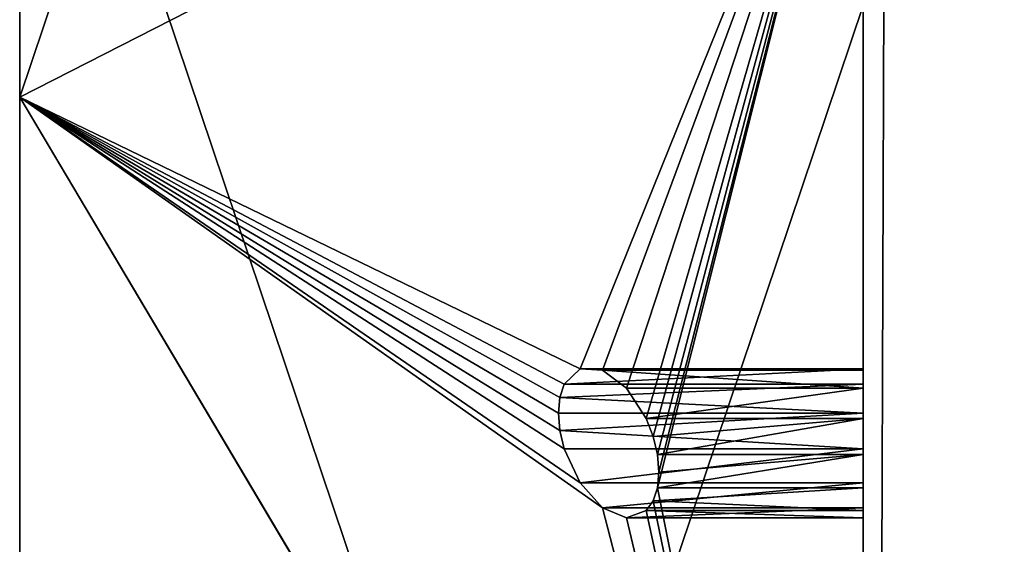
# Model space of a CAD drawing. Extents: x 5.2 to 19.2, y -23 to 23.
# Tile 271 of 656: x 5.246 to 5.632, y -13.88 to -13.675. Entities that reach past the tile are written whole.
import ezdxf

# ---------------------------------------------------------------- set-up
doc = ezdxf.new("R2010")
doc.units = 0
doc.header["$MEASUREMENT"] = 0
doc.layers.get('0').update_dxf_attribs({"linetype": 'CONTINUOUS'})

# ---------------------------------------------------------------- blocks, each defined once
blk = doc.blocks.new('LUXORA_OVAL_LED_37W_STL')
at = {"color": 0}
for p, q in [((5.57647, 16.04331, 4.18098), (5.57647, -16.04331, 4.18098)), ((5.57647, -16.04331, 4.14161), (5.57647, 16.04331, 4.14161)), ((5.57647, 16.04331, 4.18098), (5.57647, -16.04331, 4.18098)), ((5.57647, -16.04331, 4.14161), (5.57647, 16.04331, 4.14161)), ((5.57647, 16.04331, 0.83452), (5.57647, -16.04331, 0.83452)), ((5.57647, -16.04331, 0.79515), (5.57647, 16.04331, 0.79515)), ((5.57647, 16.04331, 0.83452), (5.57647, -16.04331, 0.83452)), ((5.57647, -16.04331, 0.79515), (5.57647, 16.04331, 0.79515)), ((5.24611, -12.55457, 1.12989), (5.24611, -13.70523, 3.84067)), ((5.24611, -12.55457, 1.12989), (5.24611, -13.70523, 3.84067)), ((5.57647, -12.72315, 0.51943), (5.57647, -14.26146, 4.14347)), ((5.57647, -12.72315, 0.51943), (5.57647, -14.26146, 4.14347)), ((5.57647, -14.48289, 4.45113), (5.57647, -12.94458, 0.82709)), ((5.57647, -14.48289, 4.45113), (5.57647, -12.94458, 0.82709)), ((5.24611, -13.50081, 1.12989), (5.24611, -14.65147, 3.84067)), ((5.24611, -13.50081, 1.12989), (5.24611, -14.65147, 3.84067)), ((5.24611, -13.70523, 3.84067), (5.57647, -13.53665, 4.45113)), ((5.24611, -13.70523, 3.84067), (5.57647, -13.53665, 4.45113)), ((5.57647, -13.53665, 4.45113), (5.57647, -14.26146, 4.14347)), ((5.57647, -13.53665, 4.45113), (5.57647, -14.26146, 4.14347)), ((5.57647, -13.66939, 0.51943), (5.57647, -15.2077, 4.14347)), ((5.57647, -13.66939, 0.51943), (5.57647, -15.2077, 4.14347)), ((5.57647, -14.26146, 4.14347), (5.24611, -13.70523, 3.84067)), ((5.57647, -14.26146, 4.14347), (5.24611, -13.70523, 3.84067)), ((5.45942, -13.81776, 4.14088), (5.46567, -13.81168, 4.15364)), ((5.45942, -13.81776, 4.14088), (5.46567, -13.81168, 4.15364)), ((5.46567, -13.81168, 4.15364), (5.47447, -13.81223, 4.16776)), ((5.57647, -13.81168, 4.15364), (5.46567, -13.81168, 4.15364)), ((5.46567, -13.81168, 4.15364), (5.47447, -13.81223, 4.16776)), ((5.57647, -13.81168, 4.15364), (5.46567, -13.81168, 4.15364)), ((5.47447, -13.81223, 4.16776), (5.48381, -13.81928, 4.18001)), ((5.57647, -13.81223, 4.16776), (5.47447, -13.81223, 4.16776)), ((5.47447, -13.81223, 4.16776), (5.48381, -13.81928, 4.18001)), ((5.57647, -13.81223, 4.16776), (5.47447, -13.81223, 4.16776)), ((5.57647, -13.81223, 4.16776), (5.57647, -13.81168, 4.15364)), ((5.57647, -13.81168, 4.15364), (5.57647, -13.81776, 4.14088)), ((5.57647, -13.81168, 4.15364), (5.57647, -13.81776, 4.14088)), ((5.57647, -13.81223, 4.16776), (5.57647, -13.81168, 4.15364)), ((5.57647, -13.81928, 4.18001), (5.57647, -13.81223, 4.16776)), ((5.57647, -13.81928, 4.18001), (5.57647, -13.81223, 4.16776)), ((5.45774, -13.8229, 4.13595), (5.45942, -13.81776, 4.14088)), ((5.57647, -13.81776, 4.14088), (5.45774, -13.8229, 4.13595)), ((5.57647, -13.81776, 4.14088), (5.45774, -13.8229, 4.13595)), ((5.45774, -13.8229, 4.13595), (5.45942, -13.81776, 4.14088)), ((5.57647, -13.81776, 4.14088), (5.45942, -13.81776, 4.14088)), ((5.57647, -13.81776, 4.14088), (5.45942, -13.81776, 4.14088)), ((5.57647, -13.81776, 4.14088), (5.57647, -13.82907, 4.1324)), ((5.57647, -13.81776, 4.14088), (5.57647, -13.82907, 4.1324)), ((5.45717, -13.82907, 4.1324), (5.45774, -13.8229, 4.13595)), ((5.45717, -13.82907, 4.1324), (5.45774, -13.8229, 4.13595)), ((5.45774, -13.8229, 4.13595), (5.57647, -13.82907, 4.1324)), ((5.45774, -13.8229, 4.13595), (5.57647, -13.82907, 4.1324)), ((5.48381, -13.81928, 4.18001), (5.49155, -13.83121, 4.18758)), ((5.57647, -13.81928, 4.18001), (5.48381, -13.81928, 4.18001)), ((5.48381, -13.81928, 4.18001), (5.49155, -13.83121, 4.18758)), ((5.57647, -13.81928, 4.18001), (5.48381, -13.81928, 4.18001)), ((5.57647, -13.83121, 4.18758), (5.57647, -13.81928, 4.18001)), ((5.57647, -13.83121, 4.18758), (5.57647, -13.81928, 4.18001)), ((5.45774, -13.83591, 4.13043), (5.45717, -13.82907, 4.1324)), ((5.45717, -13.82907, 4.1324), (5.57647, -13.82907, 4.1324)), ((5.45717, -13.82907, 4.1324), (5.57647, -13.82907, 4.1324)), ((5.45774, -13.83591, 4.13043), (5.45717, -13.82907, 4.1324)), ((5.45774, -13.83591, 4.13043), (5.57647, -13.82907, 4.1324)), ((5.45774, -13.83591, 4.13043), (5.57647, -13.82907, 4.1324)), ((5.57647, -13.82907, 4.1324), (5.57647, -13.84302, 4.13015)), ((5.57647, -13.82907, 4.1324), (5.57647, -13.84302, 4.13015)), ((5.49155, -13.83121, 4.18758), (5.49425, -13.83819, 4.18901)), ((5.57647, -13.83121, 4.18758), (5.49155, -13.83121, 4.18758)), ((5.49155, -13.83121, 4.18758), (5.49425, -13.83819, 4.18901)), ((5.57647, -13.83121, 4.18758), (5.49155, -13.83121, 4.18758)), ((5.49425, -13.83819, 4.18901), (5.57647, -13.83121, 4.18758)), ((5.49425, -13.83819, 4.18901), (5.57647, -13.83121, 4.18758)), ((5.49593, -13.8453, 4.18873), (5.57647, -13.83121, 4.18758)), ((5.49593, -13.8453, 4.18873), (5.57647, -13.83121, 4.18758)), ((5.57647, -13.8453, 4.18873), (5.57647, -13.83121, 4.18758)), ((5.57647, -13.8453, 4.18873), (5.57647, -13.83121, 4.18758)), ((5.45942, -13.84302, 4.13015), (5.45774, -13.83591, 4.13043)), ((5.45774, -13.83591, 4.13043), (5.57647, -13.84302, 4.13015)), ((5.45774, -13.83591, 4.13043), (5.57647, -13.84302, 4.13015)), ((5.45942, -13.84302, 4.13015), (5.45774, -13.83591, 4.13043)), ((5.49425, -13.83819, 4.18901), (5.49593, -13.8453, 4.18873)), ((5.49425, -13.83819, 4.18901), (5.49593, -13.8453, 4.18873)), ((5.46567, -13.85642, 4.13465), (5.45942, -13.84302, 4.13015)), ((5.45942, -13.84302, 4.13015), (5.57647, -13.84302, 4.13015)), ((5.46567, -13.85642, 4.13465), (5.45942, -13.84302, 4.13015)), ((5.45942, -13.84302, 4.13015), (5.57647, -13.84302, 4.13015)), ((5.49593, -13.8453, 4.18873), (5.4965, -13.85214, 4.18676)), ((5.57647, -13.8453, 4.18873), (5.49593, -13.8453, 4.18873)), ((5.49593, -13.85831, 4.18321), (5.57647, -13.8453, 4.18873)), ((5.49593, -13.85831, 4.18321), (5.57647, -13.8453, 4.18873)), ((5.49593, -13.8453, 4.18873), (5.4965, -13.85214, 4.18676)), ((5.57647, -13.8453, 4.18873), (5.49593, -13.8453, 4.18873)), ((5.4965, -13.85214, 4.18676), (5.57647, -13.8453, 4.18873)), ((5.4965, -13.85214, 4.18676), (5.57647, -13.8453, 4.18873)), ((5.57647, -13.84302, 4.13015), (5.57647, -13.85642, 4.13465)), ((5.57647, -13.84302, 4.13015), (5.57647, -13.85642, 4.13465)), ((5.57647, -13.85831, 4.18321), (5.57647, -13.8453, 4.18873)), ((5.57647, -13.85831, 4.18321), (5.57647, -13.8453, 4.18873)), ((5.4965, -13.85214, 4.18676), (5.49593, -13.85831, 4.18321)), ((5.4965, -13.85214, 4.18676), (5.49593, -13.85831, 4.18321)), ((5.47447, -13.86619, 4.14485), (5.46567, -13.85642, 4.13465)), ((5.46567, -13.85642, 4.13465), (5.57647, -13.85642, 4.13465)), ((5.47447, -13.86619, 4.14485), (5.46567, -13.85642, 4.13465)), ((5.46567, -13.85642, 4.13465), (5.57647, -13.85642, 4.13465)), ((5.57647, -13.85642, 4.13465), (5.57647, -13.86619, 4.14485)), ((5.57647, -13.85642, 4.13465), (5.57647, -13.86619, 4.14485)), ((5.49593, -13.85831, 4.18321), (5.49425, -13.86345, 4.17829)), ((5.49425, -13.86345, 4.17829), (5.57647, -13.85831, 4.18321)), ((5.49425, -13.86345, 4.17829), (5.57647, -13.85831, 4.18321)), ((5.49593, -13.85831, 4.18321), (5.49425, -13.86345, 4.17829)), ((5.49593, -13.85831, 4.18321), (5.57647, -13.85831, 4.18321)), ((5.49593, -13.85831, 4.18321), (5.57647, -13.85831, 4.18321)), ((5.57647, -13.86726, 4.17228), (5.57647, -13.85831, 4.18321)), ((5.57647, -13.86726, 4.17228), (5.57647, -13.85831, 4.18321)), ((5.49425, -13.86345, 4.17829), (5.49155, -13.86726, 4.17228)), ((5.49425, -13.86345, 4.17829), (5.49155, -13.86726, 4.17228)), ((5.49425, -13.86345, 4.17829), (5.57647, -13.86726, 4.17228)), ((5.49425, -13.86345, 4.17829), (5.57647, -13.86726, 4.17228)), ((5.48381, -13.87011, 4.15843), (5.47447, -13.86619, 4.14485)), ((5.47447, -13.86619, 4.14485), (5.57647, -13.86619, 4.14485)), ((5.48381, -13.87011, 4.15843), (5.47447, -13.86619, 4.14485)), ((5.47447, -13.86619, 4.14485), (5.57647, -13.86619, 4.14485)), ((5.49155, -13.86726, 4.17228), (5.48381, -13.87011, 4.15843)), ((5.49155, -13.86726, 4.17228), (5.48381, -13.87011, 4.15843)), ((5.49155, -13.86726, 4.17228), (5.57647, -13.86726, 4.17228)), ((5.49155, -13.86726, 4.17228), (5.57647, -13.86726, 4.17228)), ((5.57647, -13.86619, 4.14485), (5.57647, -13.87011, 4.15843)), ((5.57647, -13.86619, 4.14485), (5.57647, -13.87011, 4.15843)), ((5.57647, -13.87011, 4.15843), (5.57647, -13.86726, 4.17228)), ((5.57647, -13.87011, 4.15843), (5.57647, -13.86726, 4.17228)), ((5.48381, -13.87011, 4.15843), (5.57647, -13.87011, 4.15843)), ((5.48381, -13.87011, 4.15843), (5.57647, -13.87011, 4.15843))]:
    blk.add_line(p, q, dxfattribs=at)
mesh = blk.add_polyface(dxfattribs=at)
corners = [(5.68976, -17.26589, 4.18098), (5.57647, 16.04331, 4.18098), (5.57647, -16.04331, 4.18098), (5.68976, 17.26589, 4.18098), (6.02576, -18.44684, 4.18098), (6.02576, 18.44684, 4.18098), (6.57305, -19.54595, 4.18098), (6.57305, 19.54595, 4.18098), (7.15127, -16.04331, 4.18098), (7.31298, -20.52577, 4.18098), (7.26225, -17.09924, 4.18098), (7.59035, -18.10902, 4.18098), (8.22035, -21.35295, 4.18098), (8.12122, -19.02851, 4.18098), (8.83167, -19.81755, 4.18098), (9.26427, -21.99931, 4.18098), (9.69064, -20.44162, 4.18098), (10.40918, -22.44286, 4.18098), (10.66059, -20.87348, 4.18098), (11.6161, -22.66847, 4.18098), (11.69914, -21.09423, 4.18098), (12.84392, -22.66847, 4.18098), (12.76088, -21.09423, 4.18098), (13.79943, -20.87348, 4.18098), (14.05084, -22.44286, 4.18098), (14.76938, -20.44162, 4.18098), (15.19575, -21.99931, 4.18098), (15.62835, -19.81755, 4.18098), (16.23966, -21.35295, 4.18098), (16.3388, -19.02851, 4.18098), (17.14704, -20.52577, 4.18098), (16.86967, -18.10902, 4.18098), (17.19777, -17.09924, 4.18098), (17.88697, -19.54595, 4.18098), (17.30875, -16.04331, 4.18098), (17.30875, 16.04331, 4.18098), (7.15127, 16.04331, 4.18098), (7.31298, 20.52577, 4.18098), (7.26225, 17.09924, 4.18098), (7.59035, 18.10902, 4.18098), (8.22035, 21.35295, 4.18098), (8.12122, 19.02851, 4.18098), (8.83167, 19.81755, 4.18098), (9.26427, 21.99931, 4.18098), (9.69064, 20.44162, 4.18098), (10.40918, 22.44286, 4.18098), (10.66059, 20.87348, 4.18098), (11.6161, 22.66847, 4.18098), (11.69914, 21.09423, 4.18098), (12.84392, 22.66847, 4.18098), (12.76088, 21.09423, 4.18098), (13.79943, 20.87348, 4.18098), (14.05084, 22.44286, 4.18098), (14.76938, 20.44162, 4.18098), (15.19575, 21.99931, 4.18098), (15.62835, 19.81755, 4.18098), (16.23966, 21.35295, 4.18098), (16.3388, 19.02851, 4.18098), (17.14704, 20.52577, 4.18098), (16.86967, 18.10902, 4.18098), (17.19777, 17.09924, 4.18098), (17.88697, 19.54595, 4.18098), (18.43425, -18.44684, 4.18098), (18.43425, 18.44684, 4.18098), (18.77026, -17.26589, 4.18098), (18.77026, 17.26589, 4.18098), (18.88355, -16.04331, 4.18098), (18.88355, 16.04331, 4.18098)]
mesh.append_faces([[corners[k] for k in face] for face in [(0, 1, 2), (65, 66, 67)]], dxfattribs={"vtx0": -1, "color": 0})
mesh.append_faces([[corners[k] for k in face] for face in [(1, 0, 3), (3, 4, 5), (5, 6, 7), (8, 9, 10), (10, 9, 11), (11, 12, 13), (13, 12, 14), (14, 15, 16), (16, 17, 18), (18, 19, 20), (20, 21, 22), (22, 21, 23), (23, 24, 25), (25, 26, 27), (27, 28, 29), (29, 30, 31), (31, 30, 32), (32, 33, 34), (34, 33, 35), (7, 36, 37), (36, 7, 8), (37, 39, 40), (40, 42, 43), (43, 44, 45), (45, 46, 47), (47, 48, 49), (49, 51, 52), (52, 53, 54), (54, 55, 56), (56, 57, 58), (58, 60, 61), (61, 62, 63), (63, 64, 65)]], dxfattribs={"vtx0": -1, "vtx1": -1, "color": 0})
mesh.append_faces([[corners[k] for k in face] for face in [(7, 6, 8), (61, 35, 33)]], dxfattribs={"vtx0": -1, "vtx1": -1, "vtx2": -1, "color": 0})
mesh.append_faces([[corners[k] for k in face] for face in [(3, 0, 4), (5, 4, 6), (8, 6, 9), (11, 9, 12), (14, 12, 15), (16, 15, 17), (18, 17, 19), (20, 19, 21), (23, 21, 24), (25, 24, 26), (27, 26, 28), (29, 28, 30), (32, 30, 33), (37, 36, 38), (37, 38, 39), (40, 39, 41), (40, 41, 42), (43, 42, 44), (45, 44, 46), (47, 46, 48), (49, 48, 50), (49, 50, 51), (52, 51, 53), (54, 53, 55), (56, 55, 57), (58, 57, 59), (58, 59, 60), (61, 60, 35), (61, 33, 62), (63, 62, 64), (65, 64, 66)]], dxfattribs={"vtx0": -1, "vtx2": -1, "color": 0})
mesh = blk.add_polyface(dxfattribs=at)
corners = [(5.68976, 17.26589, 4.14161), (5.57647, -16.04331, 4.14161), (5.57647, 16.04331, 4.14161), (5.68976, -17.26589, 4.14161), (6.02576, 18.44684, 4.14161), (6.02576, -18.44684, 4.14161), (6.57305, 19.54595, 4.14161), (6.57305, -19.54595, 4.14161), (7.15127, 16.04331, 4.14161), (7.31298, 20.52577, 4.14161), (7.26225, 17.09924, 4.14161), (7.59035, 18.10902, 4.14161), (8.22035, 21.35295, 4.14161), (8.12122, 19.02851, 4.14161), (8.83167, 19.81755, 4.14161), (9.26427, 21.99931, 4.14161), (9.69064, 20.44162, 4.14161), (10.40918, 22.44286, 4.14161), (10.66059, 20.87348, 4.14161), (11.6161, 22.66847, 4.14161), (11.69914, 21.09423, 4.14161), (12.84392, 22.66847, 4.14161), (12.76088, 21.09423, 4.14161), (13.79943, 20.87348, 4.14161), (14.05084, 22.44286, 4.14161), (14.76938, 20.44162, 4.14161), (15.19575, 21.99931, 4.14161), (15.62835, 19.81755, 4.14161), (16.23966, 21.35295, 4.14161), (16.3388, 19.02851, 4.14161), (17.14704, 20.52577, 4.14161), (16.86967, 18.10902, 4.14161), (17.19777, 17.09924, 4.14161), (17.88697, 19.54595, 4.14161), (17.30875, 16.04331, 4.14161), (17.30875, -16.04331, 4.14161), (7.15127, -16.04331, 4.14161), (7.31298, -20.52577, 4.14161), (7.26225, -17.09924, 4.14161), (7.59035, -18.10902, 4.14161), (8.22035, -21.35295, 4.14161), (8.12122, -19.02851, 4.14161), (8.83167, -19.81755, 4.14161), (9.26427, -21.99931, 4.14161), (9.69064, -20.44162, 4.14161), (10.40918, -22.44286, 4.14161), (10.66059, -20.87348, 4.14161), (11.6161, -22.66847, 4.14161), (11.69914, -21.09423, 4.14161), (12.84392, -22.66847, 4.14161), (12.76088, -21.09423, 4.14161), (13.79943, -20.87348, 4.14161), (14.05084, -22.44286, 4.14161), (14.76938, -20.44162, 4.14161), (15.19575, -21.99931, 4.14161), (15.62835, -19.81755, 4.14161), (16.23966, -21.35295, 4.14161), (16.3388, -19.02851, 4.14161), (17.14704, -20.52577, 4.14161), (16.86967, -18.10902, 4.14161), (17.19777, -17.09924, 4.14161), (17.88697, -19.54595, 4.14161), (18.43425, 18.44684, 4.14161), (18.43425, -18.44684, 4.14161), (18.77026, 17.26589, 4.14161), (18.77026, -17.26589, 4.14161), (18.88355, 16.04331, 4.14161), (18.88355, -16.04331, 4.14161)]
mesh.append_faces([[corners[k] for k in face] for face in [(0, 1, 2), (65, 66, 67)]], dxfattribs={"vtx0": -1, "color": 0})
mesh.append_faces([[corners[k] for k in face] for face in [(1, 0, 3), (3, 4, 5), (5, 6, 7), (8, 9, 10), (10, 9, 11), (11, 12, 13), (13, 12, 14), (14, 15, 16), (16, 17, 18), (18, 19, 20), (20, 21, 22), (22, 21, 23), (23, 24, 25), (25, 26, 27), (27, 28, 29), (29, 30, 31), (31, 30, 32), (32, 33, 34), (34, 33, 35), (7, 36, 37), (36, 7, 8), (37, 39, 40), (40, 42, 43), (43, 44, 45), (45, 46, 47), (47, 48, 49), (49, 51, 52), (52, 53, 54), (54, 55, 56), (56, 57, 58), (58, 60, 61), (61, 62, 63), (63, 64, 65)]], dxfattribs={"vtx0": -1, "vtx1": -1, "color": 0})
mesh.append_faces([[corners[k] for k in face] for face in [(7, 6, 8), (61, 35, 33)]], dxfattribs={"vtx0": -1, "vtx1": -1, "vtx2": -1, "color": 0})
mesh.append_faces([[corners[k] for k in face] for face in [(3, 0, 4), (5, 4, 6), (8, 6, 9), (11, 9, 12), (14, 12, 15), (16, 15, 17), (18, 17, 19), (20, 19, 21), (23, 21, 24), (25, 24, 26), (27, 26, 28), (29, 28, 30), (32, 30, 33), (37, 36, 38), (37, 38, 39), (40, 39, 41), (40, 41, 42), (43, 42, 44), (45, 44, 46), (47, 46, 48), (49, 48, 50), (49, 50, 51), (52, 51, 53), (54, 53, 55), (56, 55, 57), (58, 57, 59), (58, 59, 60), (61, 60, 35), (61, 33, 62), (63, 62, 64), (65, 64, 66)]], dxfattribs={"vtx0": -1, "vtx2": -1, "color": 0})
mesh = blk.add_polyface(dxfattribs=at)
corners = [(5.68976, -17.26589, 0.83452), (5.57647, 16.04331, 0.83452), (5.57647, -16.04331, 0.83452), (5.68976, 17.26589, 0.83452), (6.02576, -18.44684, 0.83452), (6.02576, 18.44684, 0.83452), (6.57305, -19.54595, 0.83452), (6.57305, 19.54595, 0.83452), (7.15127, -16.04331, 0.83452), (7.31298, -20.52577, 0.83452), (7.26225, -17.09924, 0.83452), (7.59035, -18.10902, 0.83452), (8.22035, -21.35295, 0.83452), (8.12122, -19.02851, 0.83452), (8.83167, -19.81755, 0.83452), (9.26427, -21.99931, 0.83452), (9.69064, -20.44162, 0.83452), (10.40918, -22.44286, 0.83452), (10.66059, -20.87348, 0.83452), (11.6161, -22.66847, 0.83452), (11.69914, -21.09423, 0.83452), (12.84392, -22.66847, 0.83452), (12.76088, -21.09423, 0.83452), (13.79943, -20.87348, 0.83452), (14.05084, -22.44286, 0.83452), (14.76938, -20.44162, 0.83452), (15.19575, -21.99931, 0.83452), (15.62835, -19.81755, 0.83452), (16.23966, -21.35295, 0.83452), (16.3388, -19.02851, 0.83452), (17.14704, -20.52577, 0.83452), (16.86967, -18.10902, 0.83452), (17.19777, -17.09924, 0.83452), (17.88697, -19.54595, 0.83452), (17.30875, -16.04331, 0.83452), (17.30875, 16.04331, 0.83452), (7.15127, 16.04331, 0.83452), (7.31298, 20.52577, 0.83452), (7.26225, 17.09924, 0.83452), (7.59035, 18.10902, 0.83452), (8.22035, 21.35295, 0.83452), (8.12122, 19.02851, 0.83452), (8.83167, 19.81755, 0.83452), (9.26427, 21.99931, 0.83452), (9.69064, 20.44162, 0.83452), (10.40918, 22.44286, 0.83452), (10.66059, 20.87348, 0.83452), (11.6161, 22.66847, 0.83452), (11.69914, 21.09423, 0.83452), (12.84392, 22.66847, 0.83452), (12.76088, 21.09423, 0.83452), (13.79943, 20.87348, 0.83452), (14.05084, 22.44286, 0.83452), (14.76938, 20.44162, 0.83452), (15.19575, 21.99931, 0.83452), (15.62835, 19.81755, 0.83452), (16.23966, 21.35295, 0.83452), (16.3388, 19.02851, 0.83452), (17.14704, 20.52577, 0.83452), (16.86967, 18.10902, 0.83452), (17.19777, 17.09924, 0.83452), (17.88697, 19.54595, 0.83452), (18.43425, -18.44684, 0.83452), (18.43425, 18.44684, 0.83452), (18.77026, -17.26589, 0.83452), (18.77026, 17.26589, 0.83452), (18.88355, -16.04331, 0.83452), (18.88355, 16.04331, 0.83452)]
mesh.append_faces([[corners[k] for k in face] for face in [(0, 1, 2), (65, 66, 67)]], dxfattribs={"vtx0": -1, "color": 0})
mesh.append_faces([[corners[k] for k in face] for face in [(1, 0, 3), (3, 4, 5), (5, 6, 7), (8, 9, 10), (10, 9, 11), (11, 12, 13), (13, 12, 14), (14, 15, 16), (16, 17, 18), (18, 19, 20), (20, 21, 22), (22, 21, 23), (23, 24, 25), (25, 26, 27), (27, 28, 29), (29, 30, 31), (31, 30, 32), (32, 33, 34), (34, 33, 35), (7, 36, 37), (36, 7, 8), (37, 39, 40), (40, 42, 43), (43, 44, 45), (45, 46, 47), (47, 48, 49), (49, 51, 52), (52, 53, 54), (54, 55, 56), (56, 57, 58), (58, 60, 61), (61, 62, 63), (63, 64, 65)]], dxfattribs={"vtx0": -1, "vtx1": -1, "color": 0})
mesh.append_faces([[corners[k] for k in face] for face in [(7, 6, 8), (61, 35, 33)]], dxfattribs={"vtx0": -1, "vtx1": -1, "vtx2": -1, "color": 0})
mesh.append_faces([[corners[k] for k in face] for face in [(3, 0, 4), (5, 4, 6), (8, 6, 9), (11, 9, 12), (14, 12, 15), (16, 15, 17), (18, 17, 19), (20, 19, 21), (23, 21, 24), (25, 24, 26), (27, 26, 28), (29, 28, 30), (32, 30, 33), (37, 36, 38), (37, 38, 39), (40, 39, 41), (40, 41, 42), (43, 42, 44), (45, 44, 46), (47, 46, 48), (49, 48, 50), (49, 50, 51), (52, 51, 53), (54, 53, 55), (56, 55, 57), (58, 57, 59), (58, 59, 60), (61, 60, 35), (61, 33, 62), (63, 62, 64), (65, 64, 66)]], dxfattribs={"vtx0": -1, "vtx2": -1, "color": 0})
mesh = blk.add_polyface(dxfattribs=at)
corners = [(5.68976, 17.26589, 0.79515), (5.57647, -16.04331, 0.79515), (5.57647, 16.04331, 0.79515), (5.68976, -17.26589, 0.79515), (6.02576, 18.44684, 0.79515), (6.02576, -18.44684, 0.79515), (6.57305, 19.54595, 0.79515), (6.57305, -19.54595, 0.79515), (7.15127, 16.04331, 0.79515), (7.31298, 20.52577, 0.79515), (7.26225, 17.09924, 0.79515), (7.59035, 18.10902, 0.79515), (8.22035, 21.35295, 0.79515), (8.12122, 19.02851, 0.79515), (8.83167, 19.81755, 0.79515), (9.26427, 21.99931, 0.79515), (9.69064, 20.44162, 0.79515), (10.40918, 22.44286, 0.79515), (10.66059, 20.87348, 0.79515), (11.6161, 22.66847, 0.79515), (11.69914, 21.09423, 0.79515), (12.84392, 22.66847, 0.79515), (12.76088, 21.09423, 0.79515), (13.79943, 20.87348, 0.79515), (14.05084, 22.44286, 0.79515), (14.76938, 20.44162, 0.79515), (15.19575, 21.99931, 0.79515), (15.62835, 19.81755, 0.79515), (16.23966, 21.35295, 0.79515), (16.3388, 19.02851, 0.79515), (17.14704, 20.52577, 0.79515), (16.86967, 18.10902, 0.79515), (17.19777, 17.09924, 0.79515), (17.88697, 19.54595, 0.79515), (17.30875, 16.04331, 0.79515), (17.30875, -16.04331, 0.79515), (7.15127, -16.04331, 0.79515), (7.31298, -20.52577, 0.79515), (7.26225, -17.09924, 0.79515), (7.59035, -18.10902, 0.79515), (8.22035, -21.35295, 0.79515), (8.12122, -19.02851, 0.79515), (8.83167, -19.81755, 0.79515), (9.26427, -21.99931, 0.79515), (9.69064, -20.44162, 0.79515), (10.40918, -22.44286, 0.79515), (10.66059, -20.87348, 0.79515), (11.6161, -22.66847, 0.79515), (11.69914, -21.09423, 0.79515), (12.84392, -22.66847, 0.79515), (12.76088, -21.09423, 0.79515), (13.79943, -20.87348, 0.79515), (14.05084, -22.44286, 0.79515), (14.76938, -20.44162, 0.79515), (15.19575, -21.99931, 0.79515), (15.62835, -19.81755, 0.79515), (16.23966, -21.35295, 0.79515), (16.3388, -19.02851, 0.79515), (17.14704, -20.52577, 0.79515), (16.86967, -18.10902, 0.79515), (17.19777, -17.09924, 0.79515), (17.88697, -19.54595, 0.79515), (18.43425, 18.44684, 0.79515), (18.43425, -18.44684, 0.79515), (18.77026, 17.26589, 0.79515), (18.77026, -17.26589, 0.79515), (18.88355, 16.04331, 0.79515), (18.88355, -16.04331, 0.79515)]
mesh.append_faces([[corners[k] for k in face] for face in [(0, 1, 2), (65, 66, 67)]], dxfattribs={"vtx0": -1, "color": 0})
mesh.append_faces([[corners[k] for k in face] for face in [(1, 0, 3), (3, 4, 5), (5, 6, 7), (8, 9, 10), (10, 9, 11), (11, 12, 13), (13, 12, 14), (14, 15, 16), (16, 17, 18), (18, 19, 20), (20, 21, 22), (22, 21, 23), (23, 24, 25), (25, 26, 27), (27, 28, 29), (29, 30, 31), (31, 30, 32), (32, 33, 34), (34, 33, 35), (7, 36, 37), (36, 7, 8), (37, 39, 40), (40, 42, 43), (43, 44, 45), (45, 46, 47), (47, 48, 49), (49, 51, 52), (52, 53, 54), (54, 55, 56), (56, 57, 58), (58, 60, 61), (61, 62, 63), (63, 64, 65)]], dxfattribs={"vtx0": -1, "vtx1": -1, "color": 0})
mesh.append_faces([[corners[k] for k in face] for face in [(7, 6, 8), (61, 35, 33)]], dxfattribs={"vtx0": -1, "vtx1": -1, "vtx2": -1, "color": 0})
mesh.append_faces([[corners[k] for k in face] for face in [(3, 0, 4), (5, 4, 6), (8, 6, 9), (11, 9, 12), (14, 12, 15), (16, 15, 17), (18, 17, 19), (20, 19, 21), (23, 21, 24), (25, 24, 26), (27, 26, 28), (29, 28, 30), (32, 30, 33), (37, 36, 38), (37, 38, 39), (40, 39, 41), (40, 41, 42), (43, 42, 44), (45, 44, 46), (47, 46, 48), (49, 48, 50), (49, 50, 51), (52, 51, 53), (54, 53, 55), (56, 55, 57), (58, 57, 59), (58, 59, 60), (61, 60, 35), (61, 33, 62), (63, 62, 64), (65, 64, 66)]], dxfattribs={"vtx0": -1, "vtx2": -1, "color": 0})
mesh = blk.add_polyface(dxfattribs=at)
corners = [(5.57647, 16.04331, 4.18098), (5.57647, -16.04331, 4.14161), (5.57647, -16.04331, 4.18098), (5.57647, 16.04331, 4.14161)]
mesh.append_faces([[corners[k] for k in face] for face in [(0, 1, 2), (1, 0, 3)]], dxfattribs={"vtx0": -1, "color": 0})
mesh = blk.add_polyface(dxfattribs=at)
corners = [(5.57647, 16.04331, 0.83452), (5.57647, -16.04331, 0.79515), (5.57647, -16.04331, 0.83452), (5.57647, 16.04331, 0.79515)]
mesh.append_faces([[corners[k] for k in face] for face in [(0, 1, 2), (1, 0, 3)]], dxfattribs={"vtx0": -1, "color": 0})
mesh = blk.add_polyface(dxfattribs=at)
corners = [(5.57647, -13.53665, 4.45113), (5.24611, -12.55457, 1.12989), (5.24611, -13.70523, 3.84067), (5.57647, -11.99834, 0.82709)]
mesh.append_faces([[corners[k] for k in face] for face in [(0, 1, 2), (1, 0, 3)]], dxfattribs={"vtx0": -1, "color": 0})
mesh = blk.add_polyface(dxfattribs=at)
corners = [(5.57647, -12.72315, 0.51943), (5.57647, -12.44479, 0.79625), (5.57647, -12.44871, 0.80983), (5.57647, -12.43502, 0.78604), (5.57647, -12.42162, 0.78155), (5.57647, -11.99834, 0.82709), (5.57647, -12.40767, 0.78379), (5.57647, -12.39636, 0.79227), (5.57647, -12.39028, 0.80503), (5.57647, -14.26146, 4.14347), (5.57647, -13.86619, 4.14485), (5.57647, -13.87011, 4.15843), (5.57647, -13.85642, 4.13465), (5.57647, -13.84302, 4.13015), (5.57647, -13.82907, 4.1324), (5.57647, -13.81776, 4.14088), (5.57647, -13.81168, 4.15364), (5.57647, -13.53665, 4.45113), (5.57647, -12.43691, 0.8346), (5.57647, -12.4239, 0.84013), (5.57647, -12.44586, 0.82367), (5.57647, -12.40981, 0.83897), (5.57647, -12.39788, 0.8314), (5.57647, -12.39083, 0.81915), (5.57647, -13.85831, 4.18321), (5.57647, -13.86726, 4.17228), (5.57647, -13.8453, 4.18873), (5.57647, -13.83121, 4.18758), (5.57647, -13.81928, 4.18001), (5.57647, -13.81223, 4.16776)]
mesh.append_faces([[corners[k] for k in face] for face in [(1, 0, 3), (3, 0, 4), (4, 5, 6), (6, 5, 7), (7, 5, 8), (10, 0, 12), (12, 0, 13), (13, 0, 14), (14, 0, 15), (15, 0, 16), (17, 19, 5), (18, 0, 20), (20, 0, 2), (9, 24, 17), (24, 9, 25), (25, 9, 11)]], dxfattribs={"vtx0": -1, "vtx1": -1, "color": 0})
mesh.append_faces([[corners[k] for k in face] for face in [(16, 0, 17), (17, 0, 18)]], dxfattribs={"vtx0": -1, "vtx1": -1, "vtx2": -1, "color": 0})
mesh.append_faces([[corners[k] for k in face] for face in [(0, 1, 2), (4, 0, 5), (9, 10, 11), (10, 9, 0), (17, 18, 19), (5, 19, 21), (5, 21, 22), (5, 22, 23), (5, 23, 8), (17, 24, 26), (17, 26, 27), (17, 27, 28), (17, 28, 29), (17, 29, 16)]], dxfattribs={"vtx0": -1, "vtx2": -1, "color": 0})
mesh = blk.add_polyface(dxfattribs=at)
corners = [(5.24611, -13.70523, 3.84067), (5.57647, -12.72315, 0.51943), (5.57647, -14.26146, 4.14347), (5.24611, -12.55457, 1.12989)]
mesh.append_faces([[corners[k] for k in face] for face in [(0, 1, 2), (1, 0, 3)]], dxfattribs={"vtx0": -1, "color": 0})
mesh = blk.add_polyface(dxfattribs=at)
corners = [(5.57647, -14.48289, 4.45113), (5.24611, -13.50081, 1.12989), (5.24611, -14.65147, 3.84067), (5.57647, -12.94458, 0.82709)]
mesh.append_faces([[corners[k] for k in face] for face in [(0, 1, 2), (1, 0, 3)]], dxfattribs={"vtx0": -1, "color": 0})
mesh = blk.add_polyface(dxfattribs=at)
corners = [(5.57647, -13.66939, 0.51943), (5.57647, -13.39103, 0.79625), (5.57647, -13.39495, 0.80983), (5.57647, -13.38126, 0.78604), (5.57647, -13.36786, 0.78155), (5.57647, -12.94458, 0.82709), (5.57647, -13.3539, 0.78379), (5.57647, -13.34259, 0.79227), (5.57647, -13.33652, 0.80503), (5.57647, -15.2077, 4.14347), (5.57647, -14.81243, 4.14485), (5.57647, -14.81635, 4.15843), (5.57647, -14.80266, 4.13465), (5.57647, -14.78926, 4.13015), (5.57647, -14.7753, 4.1324), (5.57647, -14.76399, 4.14088), (5.57647, -14.75792, 4.15364), (5.57647, -14.48289, 4.45113), (5.57647, -13.38315, 0.8346), (5.57647, -13.37014, 0.84013), (5.57647, -13.3921, 0.82367), (5.57647, -13.35605, 0.83897), (5.57647, -13.34412, 0.8314), (5.57647, -13.33707, 0.81915), (5.57647, -14.80455, 4.18321), (5.57647, -14.8135, 4.17228), (5.57647, -14.79154, 4.18873), (5.57647, -14.77745, 4.18758), (5.57647, -14.76552, 4.18001), (5.57647, -14.75847, 4.16776)]
mesh.append_faces([[corners[k] for k in face] for face in [(1, 0, 3), (3, 0, 4), (4, 5, 6), (6, 5, 7), (7, 5, 8), (10, 0, 12), (12, 0, 13), (13, 0, 14), (14, 0, 15), (15, 0, 16), (17, 19, 5), (18, 0, 20), (20, 0, 2), (9, 24, 17), (24, 9, 25), (25, 9, 11)]], dxfattribs={"vtx0": -1, "vtx1": -1, "color": 0})
mesh.append_faces([[corners[k] for k in face] for face in [(16, 0, 17), (17, 0, 18)]], dxfattribs={"vtx0": -1, "vtx1": -1, "vtx2": -1, "color": 0})
mesh.append_faces([[corners[k] for k in face] for face in [(0, 1, 2), (4, 0, 5), (9, 10, 11), (10, 9, 0), (17, 18, 19), (5, 19, 21), (5, 21, 22), (5, 22, 23), (5, 23, 8), (17, 24, 26), (17, 26, 27), (17, 27, 28), (17, 28, 29), (17, 29, 16)]], dxfattribs={"vtx0": -1, "vtx2": -1, "color": 0})
mesh = blk.add_polyface(dxfattribs=at)
corners = [(5.24611, -14.65147, 3.84067), (5.57647, -13.66939, 0.51943), (5.57647, -15.2077, 4.14347), (5.24611, -13.50081, 1.12989)]
mesh.append_faces([[corners[k] for k in face] for face in [(0, 1, 2), (1, 0, 3)]], dxfattribs={"vtx0": -1, "color": 0})
mesh = blk.add_polyface(dxfattribs=at)
corners = [(5.57647, -14.26146, 4.14347), (5.49155, -13.86726, 4.17228), (5.48381, -13.87011, 4.15843), (5.49425, -13.86345, 4.17829), (5.49593, -13.85831, 4.18321), (5.57647, -13.53665, 4.45113), (5.4965, -13.85214, 4.18676), (5.49593, -13.8453, 4.18873), (5.49425, -13.83819, 4.18901), (5.49155, -13.83121, 4.18758), (5.48381, -13.81928, 4.18001), (5.47447, -13.81223, 4.16776), (5.46567, -13.81168, 4.15364), (5.24611, -13.70523, 3.84067), (5.47447, -13.86619, 4.14485), (5.46567, -13.85642, 4.13465), (5.45942, -13.84302, 4.13015), (5.45774, -13.83591, 4.13043), (5.45717, -13.82907, 4.1324), (5.45774, -13.8229, 4.13595), (5.45942, -13.81776, 4.14088)]
mesh.append_faces([[corners[k] for k in face] for face in [(1, 0, 3), (3, 0, 4), (4, 5, 6), (6, 5, 7), (7, 5, 8), (8, 5, 9), (9, 5, 10), (10, 5, 11), (11, 5, 12), (0, 14, 13), (14, 0, 2)]], dxfattribs={"vtx0": -1, "vtx1": -1, "color": 0})
mesh.append_faces([[corners[k] for k in face] for face in [(0, 1, 2), (4, 0, 5), (12, 5, 13), (13, 14, 15), (13, 15, 16), (13, 16, 17), (13, 17, 18), (13, 18, 19), (13, 19, 20), (13, 20, 12)]], dxfattribs={"vtx0": -1, "vtx2": -1, "color": 0})
mesh = blk.add_polyface(dxfattribs=at)
corners = [(5.57647, -13.81168, 4.15364), (5.45942, -13.81776, 4.14088), (5.57647, -13.81776, 4.14088), (5.46567, -13.81168, 4.15364)]
mesh.append_faces([[corners[k] for k in face] for face in [(0, 1, 2), (1, 0, 3)]], dxfattribs={"vtx0": -1, "color": 0})
mesh = blk.add_polyface(dxfattribs=at)
corners = [(5.57647, -13.81223, 4.16776), (5.46567, -13.81168, 4.15364), (5.57647, -13.81168, 4.15364), (5.47447, -13.81223, 4.16776)]
mesh.append_faces([[corners[k] for k in face] for face in [(0, 1, 2), (1, 0, 3)]], dxfattribs={"vtx0": -1, "color": 0})
mesh = blk.add_polyface(dxfattribs=at)
corners = [(5.57647, -13.81928, 4.18001), (5.47447, -13.81223, 4.16776), (5.57647, -13.81223, 4.16776), (5.48381, -13.81928, 4.18001)]
mesh.append_faces([[corners[k] for k in face] for face in [(0, 1, 2), (1, 0, 3)]], dxfattribs={"vtx0": -1, "color": 0})
mesh = blk.add_polyface(dxfattribs=at)
corners = [(5.57647, -13.81776, 4.14088), (5.45774, -13.8229, 4.13595), (5.57647, -13.82907, 4.1324)]
mesh.append_faces([[corners[k] for k in face] for face in [(0, 1, 2)]], dxfattribs={"color": 0})
mesh = blk.add_polyface(dxfattribs=at)
corners = [(5.57647, -13.81776, 4.14088), (5.45942, -13.81776, 4.14088), (5.45774, -13.8229, 4.13595)]
mesh.append_faces([[corners[k] for k in face] for face in [(0, 1, 2)]], dxfattribs={"color": 0})
mesh = blk.add_polyface(dxfattribs=at)
corners = [(5.57647, -13.82907, 4.1324), (5.45774, -13.8229, 4.13595), (5.45717, -13.82907, 4.1324)]
mesh.append_faces([[corners[k] for k in face] for face in [(0, 1, 2)]], dxfattribs={"color": 0})
mesh = blk.add_polyface(dxfattribs=at)
corners = [(5.57647, -13.81928, 4.18001), (5.49155, -13.83121, 4.18758), (5.48381, -13.81928, 4.18001), (5.57647, -13.83121, 4.18758)]
mesh.append_faces([[corners[k] for k in face] for face in [(0, 1, 2), (1, 0, 3)]], dxfattribs={"vtx0": -1, "color": 0})
mesh = blk.add_polyface(dxfattribs=at)
corners = [(5.57647, -13.82907, 4.1324), (5.45717, -13.82907, 4.1324), (5.45774, -13.83591, 4.13043)]
mesh.append_faces([[corners[k] for k in face] for face in [(0, 1, 2)]], dxfattribs={"color": 0})
mesh = blk.add_polyface(dxfattribs=at)
corners = [(5.57647, -13.82907, 4.1324), (5.45774, -13.83591, 4.13043), (5.57647, -13.84302, 4.13015)]
mesh.append_faces([[corners[k] for k in face] for face in [(0, 1, 2)]], dxfattribs={"color": 0})
mesh = blk.add_polyface(dxfattribs=at)
corners = [(5.57647, -13.83121, 4.18758), (5.49425, -13.83819, 4.18901), (5.49155, -13.83121, 4.18758)]
mesh.append_faces([[corners[k] for k in face] for face in [(0, 1, 2)]], dxfattribs={"color": 0})
mesh = blk.add_polyface(dxfattribs=at)
corners = [(5.57647, -13.83121, 4.18758), (5.49593, -13.8453, 4.18873), (5.49425, -13.83819, 4.18901)]
mesh.append_faces([[corners[k] for k in face] for face in [(0, 1, 2)]], dxfattribs={"color": 0})
mesh = blk.add_polyface(dxfattribs=at)
corners = [(5.57647, -13.8453, 4.18873), (5.49593, -13.8453, 4.18873), (5.57647, -13.83121, 4.18758)]
mesh.append_faces([[corners[k] for k in face] for face in [(0, 1, 2)]], dxfattribs={"color": 0})
mesh = blk.add_polyface(dxfattribs=at)
corners = [(5.57647, -13.84302, 4.13015), (5.45774, -13.83591, 4.13043), (5.45942, -13.84302, 4.13015)]
mesh.append_faces([[corners[k] for k in face] for face in [(0, 1, 2)]], dxfattribs={"color": 0})
mesh = blk.add_polyface(dxfattribs=at)
corners = [(5.46567, -13.85642, 4.13465), (5.57647, -13.84302, 4.13015), (5.45942, -13.84302, 4.13015), (5.57647, -13.85642, 4.13465)]
mesh.append_faces([[corners[k] for k in face] for face in [(0, 1, 2), (1, 0, 3)]], dxfattribs={"vtx0": -1, "color": 0})
mesh = blk.add_polyface(dxfattribs=at)
corners = [(5.57647, -13.85831, 4.18321), (5.49593, -13.85831, 4.18321), (5.57647, -13.8453, 4.18873)]
mesh.append_faces([[corners[k] for k in face] for face in [(0, 1, 2)]], dxfattribs={"color": 0})
mesh = blk.add_polyface(dxfattribs=at)
corners = [(5.57647, -13.8453, 4.18873), (5.49593, -13.85831, 4.18321), (5.4965, -13.85214, 4.18676)]
mesh.append_faces([[corners[k] for k in face] for face in [(0, 1, 2)]], dxfattribs={"color": 0})
mesh = blk.add_polyface(dxfattribs=at)
corners = [(5.57647, -13.8453, 4.18873), (5.4965, -13.85214, 4.18676), (5.49593, -13.8453, 4.18873)]
mesh.append_faces([[corners[k] for k in face] for face in [(0, 1, 2)]], dxfattribs={"color": 0})
mesh = blk.add_polyface(dxfattribs=at)
corners = [(5.47447, -13.86619, 4.14485), (5.57647, -13.85642, 4.13465), (5.46567, -13.85642, 4.13465), (5.57647, -13.86619, 4.14485)]
mesh.append_faces([[corners[k] for k in face] for face in [(0, 1, 2), (1, 0, 3)]], dxfattribs={"vtx0": -1, "color": 0})
mesh = blk.add_polyface(dxfattribs=at)
corners = [(5.57647, -13.85831, 4.18321), (5.57647, -13.86726, 4.17228), (5.49425, -13.86345, 4.17829)]
mesh.append_faces([[corners[k] for k in face] for face in [(0, 1, 2)]], dxfattribs={"color": 0})
mesh = blk.add_polyface(dxfattribs=at)
corners = [(5.57647, -13.85831, 4.18321), (5.49425, -13.86345, 4.17829), (5.49593, -13.85831, 4.18321)]
mesh.append_faces([[corners[k] for k in face] for face in [(0, 1, 2)]], dxfattribs={"color": 0})
mesh = blk.add_polyface(dxfattribs=at)
corners = [(5.49425, -13.86345, 4.17829), (5.57647, -13.86726, 4.17228), (5.49155, -13.86726, 4.17228)]
mesh.append_faces([[corners[k] for k in face] for face in [(0, 1, 2)]], dxfattribs={"color": 0})
mesh = blk.add_polyface(dxfattribs=at)
corners = [(5.48381, -13.87011, 4.15843), (5.57647, -13.86619, 4.14485), (5.47447, -13.86619, 4.14485), (5.57647, -13.87011, 4.15843)]
mesh.append_faces([[corners[k] for k in face] for face in [(0, 1, 2), (1, 0, 3)]], dxfattribs={"vtx0": -1, "color": 0})
mesh = blk.add_polyface(dxfattribs=at)
corners = [(5.49155, -13.86726, 4.17228), (5.57647, -13.87011, 4.15843), (5.48381, -13.87011, 4.15843), (5.57647, -13.86726, 4.17228)]
mesh.append_faces([[corners[k] for k in face] for face in [(0, 1, 2), (1, 0, 3)]], dxfattribs={"vtx0": -1, "color": 0})

msp = doc.modelspace()

# ---------------------------------------------------------------- block references
at = {"color": 0}
msp.add_blockref('LUXORA_OVAL_LED_37W_STL', (0, 0), dxfattribs=at)

doc.saveas('drawing.dxf')
